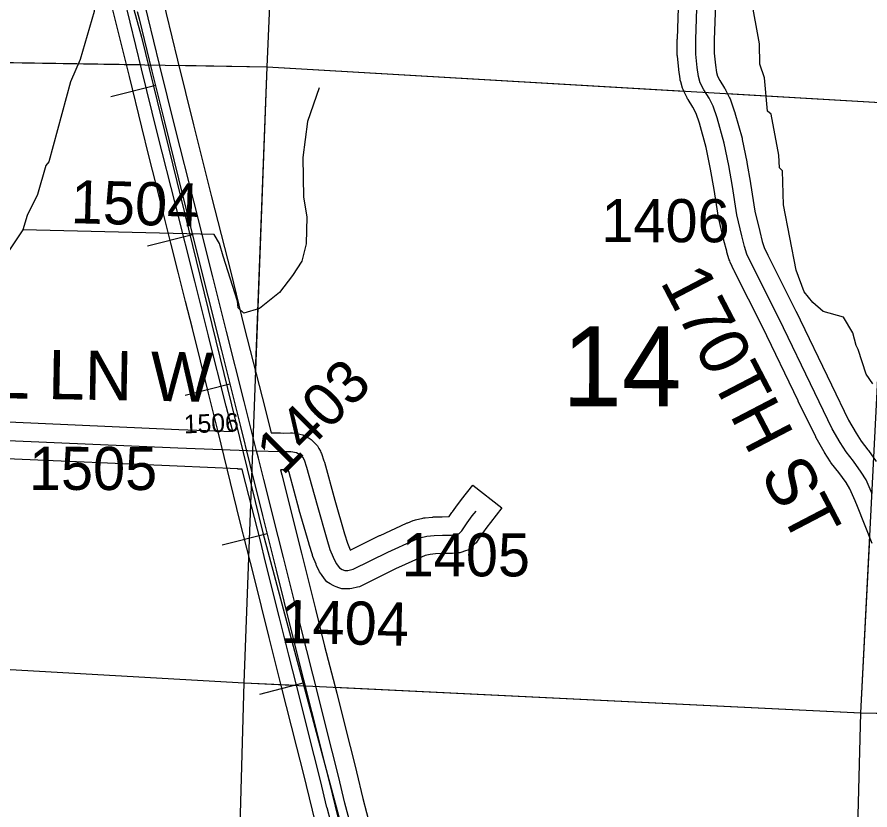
# Model space of a CAD drawing. Extents: x -132.8 to -73.3, y -60 to -26.
# Drawn here: x -123.839 to -122.454, y -35.535 to -34.247 of the extents above; entities that cross this region are included whole.
import ezdxf

# ---------------------------------------------------------------- set-up
doc = ezdxf.new("R2010")
doc.units = 0
for name, color, linetype in [('tdCoHydroRiver', 7, 'Continuous'), ('tdCoRRCL', 7, 'Continuous'), ('tdCoSecRdNmbr', 7, 'Continuous'), ('tdCoSecRdTxt', 7, 'Continuous'), ('tdCoSecRteBand', 7, 'Continuous'), ('tdCoSecRteCL', 7, 'Continuous'), ('tdCoSectLine', 7, 'Continuous'), ('tdCoSectLinePart', 7, 'Continuous'), ('tdCoSectNmbr', 7, 'Continuous'), ('tdCoSurfAsphalt', 7, 'Continuous'), ('tdCoSurfGravel', 7, 'Continuous')]:
    doc.layers.add(name, color=color, linetype=linetype)

msp = doc.modelspace()

# ---------------------------------------------------------------- linework, layer by layer
at = {"layer": 'tdCoHydroRiver'}
for points in [[(-123.5432, -33.9925), (-123.6054, -34.0144), (-123.6513, -34.0194), (-123.7009, -33.9896), (-123.7152, -33.9923), (-123.7297, -34.0029), (-123.7364, -34.0154), (-123.7365, -34.0737), (-123.7209, -34.1373), (-123.7168, -34.1579), (-123.7137, -34.1611), (-123.7143, -34.2384), (-123.7371, -34.3166), (-123.7523, -34.3525), (-123.7876, -34.4824), (-123.7925, -34.4886), (-123.8064, -34.5355), (-123.8232, -34.5697), (-123.8302, -34.5932)], [(-122.4496, -34.8432), (-122.4603, -34.8272), (-122.4734, -34.7874), (-122.4764, -34.781), (-122.4821, -34.7603), (-122.4972, -34.7347), (-122.5301, -34.7259), (-122.5471, -34.7112), (-122.5608, -34.6935), (-122.574, -34.6584), (-122.5948, -34.5522), (-122.5965, -34.4969), (-122.6011, -34.4921), (-122.6021, -34.4715), (-122.6145, -34.4049), (-122.6207, -34.4), (-122.6256, -34.3463), (-122.6329, -34.324), (-122.6335, -34.2909), (-122.6473, -34.2163)], [(-123.3486, -34.3625), (-123.3675, -34.4171), (-123.3755, -34.4753), (-123.3742, -34.54), (-123.3688, -34.5717), (-123.37, -34.6158), (-123.3771, -34.644), (-123.392, -34.6672), (-123.4133, -34.695), (-123.4456, -34.7209), (-123.4711, -34.7281), (-123.4803, -34.7199), (-123.4816, -34.7089)], [(-123.8302, -34.5932), (-123.8516, -34.6257)], [(-123.5047, -34.6356), (-123.5104, -34.615), (-123.5195, -34.6005), (-123.8302, -34.5932)], [(-123.4816, -34.7089), (-123.5047, -34.6356)]]:
    msp.add_lwpolyline(points, dxfattribs=at)
at = {"layer": 'tdCoRRCL'}
for p, q in [((-123.6142, -34.3588), (-123.6871, -34.3767)), ((-123.5546, -34.6012), (-123.6274, -34.6196)), ((-123.4936, -34.8438), (-123.5664, -34.8621)), ((-123.4333, -35.0866), (-123.506, -35.105)), ((-123.3729, -35.3289), (-123.4455, -35.3475))]:
    msp.add_line(p, q, dxfattribs=at)
for points in [[(-124.3175, -31.846), (-124.3316, -32.3374), (-124.3259, -32.4212), (-124.2133, -32.6972), (-124.1764, -32.758), (-124.0445, -33.088), (-124.0165, -33.1629), (-123.761, -33.8321), (-123.637, -34.2801), (-123.4402, -35.085), (-123.1296, -36.2462), (-123.0521, -36.6016), (-122.9839, -37.1918)], [(-123.3548, -35.5558), (-123.3744, -35.4756), (-123.3849, -35.4333), (-123.4105, -35.3329), (-123.4299, -35.255), (-123.4548, -35.1546), (-123.4661, -35.11), (-123.4774, -35.0655), (-123.4976, -34.9832), (-123.5133, -34.9189), (-123.5285, -34.8583), (-123.5547, -34.7535), (-123.5657, -34.7095), (-123.5777, -34.662), (-123.5896, -34.6146), (-123.6016, -34.5669), (-123.6137, -34.5192), (-123.6251, -34.4728), (-123.6365, -34.4264), (-123.6567, -34.3441), (-123.6776, -34.2593), (-123.6901, -34.2089)], [(-123.6442, -34.2385), (-123.6412, -34.2505), (-123.6203, -34.3353), (-123.6001, -34.4176), (-123.5773, -34.5104), (-123.5532, -34.6058), (-123.5294, -34.7007), (-123.5073, -34.7888), (-123.4769, -34.9101), (-123.4612, -34.9744), (-123.441, -35.0567), (-123.4185, -35.1458), (-123.3936, -35.2462), (-123.3742, -35.3241), (-123.3485, -35.4245), (-123.3275, -35.5091), (-123.3094, -35.5849)]]:
    msp.add_lwpolyline(points, dxfattribs=at)
at = {"layer": 'tdCoSecRteBand'}
for points in [[(-122.4506, -35.1026), (-122.4745, -35.0425), (-122.4782, -35.0331), (-122.4867, -35.0134), (-122.493, -35.0036), (-122.505, -34.9869), (-122.5165, -34.9724), (-122.5175, -34.9711), (-122.5183, -34.9698), (-122.5279, -34.9545), (-122.5283, -34.954), (-122.5286, -34.9534), (-122.5414, -34.931), (-122.5419, -34.9301), (-122.5423, -34.9292), (-122.5707, -34.871), (-122.5707, -34.871), (-122.5707, -34.8709), (-122.6286, -34.7508), (-122.6741, -34.6606), (-122.6743, -34.6601), (-122.6745, -34.6597), (-122.6811, -34.6454), (-122.682, -34.6436), (-122.6826, -34.6417), (-122.6865, -34.6291), (-122.6868, -34.6284), (-122.6869, -34.6276), (-122.6914, -34.6104), (-122.6915, -34.6101), (-122.6915, -34.6098), (-122.6997, -34.5753), (-122.6999, -34.5741), (-122.7001, -34.573), (-122.7072, -34.5274), (-122.713, -34.4943), (-122.7201, -34.4592), (-122.7309, -34.42), (-122.7366, -34.4039), (-122.7417, -34.3939), (-122.7495, -34.3815), (-122.7504, -34.3801), (-122.7512, -34.3786), (-122.7566, -34.3675), (-122.7577, -34.3653), (-122.7584, -34.363), (-122.7616, -34.3524), (-122.7623, -34.3501), (-122.7626, -34.3478), (-122.7646, -34.3332), (-122.7646, -34.3327), (-122.7647, -34.3323), (-122.7669, -34.3108), (-122.7671, -34.3093), (-122.7671, -34.3077), (-122.7671, -34.2838), (-122.7671, -34.2833), (-122.767, -34.2828), (-122.7631, -34.1644)], [(-122.7031, -34.1664), (-122.7071, -34.2843), (-122.7071, -34.3062), (-122.705, -34.3256), (-122.7035, -34.3373), (-122.7016, -34.3433), (-122.698, -34.3507), (-122.6903, -34.3629), (-122.6895, -34.3641), (-122.6889, -34.3654), (-122.6822, -34.3784), (-122.6813, -34.3802), (-122.6806, -34.3821), (-122.674, -34.4011), (-122.6736, -34.4021), (-122.6734, -34.4031), (-122.662, -34.4443), (-122.6617, -34.4453), (-122.6615, -34.4463), (-122.6541, -34.4828), (-122.6541, -34.4832), (-122.654, -34.4835), (-122.6481, -34.5173), (-122.648, -34.5176), (-122.648, -34.5179), (-122.641, -34.5626), (-122.6332, -34.5957), (-122.629, -34.6119), (-122.6259, -34.6219), (-122.6203, -34.634), (-122.5749, -34.724), (-122.5748, -34.7243), (-122.5746, -34.7245), (-122.5167, -34.8448), (-122.4888, -34.9021), (-122.4768, -34.9231), (-122.4684, -34.9365), (-122.4575, -34.9503), (-122.4571, -34.9508), (-122.4568, -34.9513), (-122.4439, -34.9691)], [(-123.6066, -34.2032), (-123.579, -34.3173), (-123.5529, -34.4224), (-123.5234, -34.5393), (-123.4923, -34.6618), (-123.4923, -34.6619), (-123.4922, -34.662), (-123.4703, -34.7509), (-123.4415, -34.8645), (-123.4415, -34.8645), (-123.4415, -34.8646), (-123.4268, -34.9226), (-123.4117, -34.9229), (-123.4062, -34.923), (-123.3952, -34.9228), (-123.392, -34.9227), (-123.3888, -34.9233), (-123.3799, -34.9251), (-123.3751, -34.926), (-123.3709, -34.9284), (-123.3652, -34.9316), (-123.3617, -34.9336), (-123.3588, -34.9365), (-123.3546, -34.9407), (-123.3514, -34.9439), (-123.3492, -34.9479), (-123.3468, -34.9526), (-123.3458, -34.9544), (-123.3451, -34.9564), (-123.3409, -34.968), (-123.3405, -34.9691), (-123.3402, -34.9702), (-123.3232, -35.032), (-123.3076, -35.0868), (-123.3029, -35.102), (-123.2986, -35.1127), (-123.2984, -35.1131), (-123.2507, -35.0896), (-123.2503, -35.0894), (-123.2499, -35.0892), (-123.2068, -35.0695), (-123.2058, -35.0691), (-123.2049, -35.0687), (-123.1958, -35.0653), (-123.1939, -35.0646), (-123.192, -35.0641), (-123.1804, -35.0614), (-123.1786, -35.061), (-123.1768, -35.0608), (-123.1652, -35.0596), (-123.1641, -35.0595), (-123.1631, -35.0594), (-123.1492, -35.0589), (-123.149, -35.0589), (-123.1487, -35.0589), (-123.1376, -35.0587), (-123.1332, -35.052), (-123.1328, -35.0515), (-123.1324, -35.0509), (-123.1243, -35.0398), (-123.124, -35.0395), (-123.1237, -35.0391), (-123.1176, -35.0312), (-123.0991, -35.0076), (-123.0518, -35.0445), (-123.0703, -35.0682), (-123.0762, -35.0757), (-123.0836, -35.0859), (-123.0921, -35.0986), (-123.0938, -35.1011), (-123.0959, -35.1032), (-123.1003, -35.1077), (-123.1055, -35.1128), (-123.1125, -35.115), (-123.1172, -35.1165), (-123.1203, -35.1175), (-123.1236, -35.1178), (-123.132, -35.1185), (-123.133, -35.1186), (-123.1341, -35.1187), (-123.1474, -35.1189), (-123.1599, -35.1193), (-123.1686, -35.1203), (-123.1764, -35.1221), (-123.1827, -35.1245), (-123.2246, -35.1436), (-123.2802, -35.171), (-123.2833, -35.1726), (-123.2867, -35.1734), (-123.2954, -35.1754), (-123.2987, -35.1761), (-123.3021, -35.1761), (-123.307, -35.1761), (-123.3121, -35.1761), (-123.317, -35.1744), (-123.3212, -35.1729), (-123.3238, -35.172), (-123.3262, -35.1706), (-123.3309, -35.1679), (-123.3362, -35.1648), (-123.3399, -35.1599), (-123.345, -35.153), (-123.3468, -35.1507), (-123.348, -35.1482), (-123.3529, -35.1381), (-123.3534, -35.1371), (-123.3538, -35.1361), (-123.359, -35.1233), (-123.3594, -35.1221), (-123.3598, -35.1209), (-123.365, -35.1042), (-123.3651, -35.1039), (-123.3652, -35.1036), (-123.381, -35.0483), (-123.381, -35.0482), (-123.381, -35.048), (-123.3977, -34.9873), (-123.3993, -34.9829), (-123.4055, -34.983), (-123.4061, -34.983), (-123.4067, -34.983), (-123.4115, -34.9829), (-123.4095, -34.9909), (-123.4094, -34.991), (-123.4094, -34.991), (-123.386, -35.0835), (-123.386, -35.0837), (-123.3859, -35.0838), (-123.3776, -35.1182), (-123.3549, -35.2089), (-123.3399, -35.269), (-123.3202, -35.3456), (-123.3201, -35.3457), (-123.3201, -35.3458), (-123.3088, -35.3916), (-123.2883, -35.473), (-123.2883, -35.4731), (-123.2883, -35.4732), (-123.2777, -35.5168), (-123.2598, -35.5848)], [(-123.8531, -34.9051), (-123.5768, -34.9171), (-123.4892, -34.9206), (-123.4996, -34.8792), (-123.5285, -34.7656), (-123.5285, -34.7655), (-123.5285, -34.7654), (-123.5505, -34.6765), (-123.5815, -34.554), (-123.5815, -34.554), (-123.5815, -34.554), (-123.6111, -34.4371), (-123.6111, -34.437), (-123.6111, -34.437), (-123.6373, -34.3317), (-123.6373, -34.3316), (-123.6373, -34.3315), (-123.6649, -34.2174)], [(-123.3179, -35.5999), (-123.3358, -35.5318), (-123.3359, -35.5315), (-123.336, -35.5312), (-123.3465, -35.4875), (-123.367, -35.4062), (-123.367, -35.4062), (-123.367, -35.4061), (-123.3783, -35.3604), (-123.398, -35.2838), (-123.398, -35.2837), (-123.3981, -35.2836), (-123.4131, -35.2234), (-123.4358, -35.1327), (-123.4358, -35.1326), (-123.4358, -35.1325), (-123.4442, -35.0981), (-123.4676, -35.0058), (-123.472, -34.9886), (-123.4721, -34.9886), (-123.4738, -34.9818), (-123.4809, -34.9817), (-123.4809, -34.981), (-123.5792, -34.9771), (-123.5793, -34.9771), (-123.5793, -34.9771), (-123.8558, -34.965)]]:
    msp.add_lwpolyline(points, dxfattribs=at)
at = {"layer": 'tdCoSecRteCL'}
for points in [[(-123.4503, -34.9522), (-123.4706, -34.8719), (-123.4994, -34.7582), (-123.5214, -34.6692), (-123.5524, -34.5466), (-123.582, -34.4297), (-123.6082, -34.3244), (-123.6358, -34.2102), (-123.6617, -34.1072), (-123.6713, -34.0684), (-123.6952, -33.9747), (-123.7031, -33.9419), (-123.715, -33.9), (-123.7275, -33.8571), (-123.7406, -33.8204), (-123.7754, -33.7363), (-123.7926, -33.6924), (-123.8252, -33.6093), (-123.8376, -33.5787)], [(-122.4505, -35.0216), (-122.4601, -34.9992), (-122.4683, -34.9866), (-122.4811, -34.9689), (-122.4929, -34.9538), (-122.5025, -34.9385), (-122.5154, -34.9161), (-122.5437, -34.8579), (-122.6017, -34.7376), (-122.6473, -34.647), (-122.6539, -34.6327), (-122.6579, -34.6202), (-122.6623, -34.6029), (-122.6705, -34.5684), (-122.6776, -34.5225), (-122.6835, -34.4887), (-122.6909, -34.4522), (-122.7023, -34.411), (-122.7089, -34.3921), (-122.7156, -34.379), (-122.7242, -34.3654), (-122.7297, -34.3543), (-122.7329, -34.3437), (-122.7348, -34.3292), (-122.7371, -34.3077), (-122.7371, -34.2838), (-122.7331, -34.1654)], [(-124.2863, -34.9079), (-124.2424, -34.8941), (-124.2192, -34.8874), (-124.2081, -34.885), (-124.1967, -34.884), (-124.1829, -34.8859), (-124.1723, -34.8889), (-124.1307, -34.9094), (-124.103, -34.9234), (-124.0917, -34.9271), (-124.0796, -34.9298), (-124.066, -34.9313), (-124.0463, -34.9316), (-123.9886, -34.9303), (-123.9494, -34.9308), (-123.9238, -34.932), (-123.8545, -34.935), (-123.578, -34.9471), (-123.4503, -34.9522)], [(-123.2888, -35.5925), (-123.3068, -35.5242), (-123.3174, -35.4803), (-123.3379, -35.3989), (-123.3492, -35.353), (-123.369, -35.2763), (-123.384, -35.2162), (-123.4067, -35.1254), (-123.4151, -35.0909), (-123.4385, -34.9984), (-123.4474, -34.9639), (-123.4503, -34.9522)], [(-123.4503, -34.9522), (-123.4123, -34.9529), (-123.4061, -34.953), (-123.3945, -34.9528), (-123.3857, -34.9545), (-123.38, -34.9577), (-123.3758, -34.9619), (-123.3733, -34.9666), (-123.3691, -34.9782), (-123.3521, -35.0401), (-123.3363, -35.0953), (-123.3312, -35.1121), (-123.326, -35.1249), (-123.321, -35.135), (-123.3159, -35.1419), (-123.3112, -35.1446), (-123.307, -35.1461), (-123.3021, -35.1461), (-123.2934, -35.1441), (-123.2374, -35.1165), (-123.1943, -35.0968), (-123.1852, -35.0933), (-123.1736, -35.0906), (-123.162, -35.0894), (-123.1482, -35.0889), (-123.1346, -35.0887), (-123.1262, -35.0879), (-123.1215, -35.0864), (-123.1171, -35.082), (-123.1082, -35.0687), (-123.1001, -35.0576), (-123.0939, -35.0497)]]:
    msp.add_lwpolyline(points, dxfattribs=at)
at = {"layer": 'tdCoSectLine'}
for points in [[(-123.4333, -34.328), (-123.3909, -33.358)], [(-124.428, -34.3119), (-123.4333, -34.328)], [(-123.4707, -35.3285), (-123.4333, -34.328)], [(-123.4333, -34.328), (-122.4189, -34.3872)], [(-122.4689, -35.3774), (-122.4189, -34.3872)], [(-124.4493, -35.2728), (-123.4707, -35.3285)], [(-123.4989, -36.3351), (-123.4707, -35.3285)], [(-123.4707, -35.3285), (-122.4689, -35.3774)], [(-122.4951, -36.3785), (-122.4689, -35.3774)], [(-122.4689, -35.3774), (-121.4457, -35.3996)]]:
    msp.add_lwpolyline(points, dxfattribs=at)
at = {"layer": 'tdCoSectLinePart'}
for points in [[(-123.4333, -34.328), (-123.3909, -33.358)], [(-124.428, -34.3119), (-123.6394, -34.3247)], [(-123.5773, -34.3257), (-123.4333, -34.328)], [(-123.4519, -34.8248), (-123.4333, -34.328)], [(-123.4333, -34.328), (-122.7567, -34.3675)], [(-122.6862, -34.3716), (-122.4189, -34.3872)], [(-123.4707, -35.3285), (-123.4599, -35.0386)], [(-122.4689, -35.3774), (-122.4546, -35.0936)], [(-124.4493, -35.2728), (-123.4707, -35.3285)], [(-123.4989, -36.3351), (-123.4707, -35.3285)], [(-123.4707, -35.3285), (-123.3862, -35.3326)], [(-123.3235, -35.3357), (-122.4689, -35.3774)], [(-122.4951, -36.3785), (-122.4689, -35.3774)], [(-122.4689, -35.3774), (-122.3314, -35.3804)]]:
    msp.add_lwpolyline(points, dxfattribs=at)
at = {"layer": 'tdCoSurfAsphalt'}
msp.add_lwpolyline([(-123.2888, -35.5925), (-123.3068, -35.5242), (-123.3174, -35.4803), (-123.3379, -35.3989), (-123.3492, -35.353), (-123.369, -35.2763), (-123.384, -35.2162), (-123.4067, -35.1254), (-123.4151, -35.0909), (-123.4385, -34.9984), (-123.4474, -34.9639), (-123.4503, -34.9522), (-123.4706, -34.8719), (-123.4994, -34.7582), (-123.5214, -34.6692), (-123.5524, -34.5466), (-123.582, -34.4297), (-123.6082, -34.3244), (-123.6358, -34.2102)], dxfattribs=at)
at = {"layer": 'tdCoSurfGravel'}
msp.add_line((-123.4503, -34.9522), (-123.4123, -34.9529), dxfattribs=at)
for points in [[(-122.4505, -35.0216), (-122.4601, -34.9992), (-122.4683, -34.9866), (-122.4811, -34.9689), (-122.4929, -34.9538), (-122.5025, -34.9385), (-122.5154, -34.9161), (-122.5437, -34.8579), (-122.6017, -34.7376), (-122.6473, -34.647), (-122.6539, -34.6327), (-122.6579, -34.6202), (-122.6623, -34.6029), (-122.6705, -34.5684), (-122.6776, -34.5225), (-122.6835, -34.4887), (-122.6909, -34.4522), (-122.7023, -34.411), (-122.7089, -34.3921), (-122.7156, -34.379), (-122.7242, -34.3654), (-122.7297, -34.3543), (-122.7329, -34.3437), (-122.7348, -34.3292), (-122.7371, -34.3077), (-122.7371, -34.2838), (-122.7331, -34.1654)], [(-123.9238, -34.932), (-123.8545, -34.935), (-123.578, -34.9471), (-123.4503, -34.9522)], [(-123.4123, -34.9529), (-123.4061, -34.953), (-123.3945, -34.9528), (-123.3857, -34.9545), (-123.38, -34.9577), (-123.3758, -34.9619), (-123.3733, -34.9666), (-123.3691, -34.9782), (-123.3521, -35.0401), (-123.3363, -35.0953), (-123.3312, -35.1121), (-123.326, -35.1249), (-123.321, -35.135), (-123.3159, -35.1419), (-123.3112, -35.1446), (-123.307, -35.1461), (-123.3021, -35.1461), (-123.2934, -35.1441), (-123.2374, -35.1165), (-123.1943, -35.0968), (-123.1852, -35.0933), (-123.1736, -35.0906), (-123.162, -35.0894), (-123.1482, -35.0889), (-123.1346, -35.0887), (-123.1262, -35.0879), (-123.1215, -35.0864), (-123.1171, -35.082), (-123.1082, -35.0687), (-123.1001, -35.0576), (-123.0939, -35.0497)]]:
    msp.add_lwpolyline(points, dxfattribs=at)

# ---------------------------------------------------------------- texts
at = {"layer": 'tdCoSecRdNmbr'}
for s, height, rotation, p in [('1504', 0.07, 358.3745, (-123.7527, -34.582)), ('1406', 0.07, 359.9081, (-122.8904, -34.6129)), ('1403', 0.07, 44.9073, (-123.4079, -34.9933)), ('1506', 0.03, 2.1512, (-123.568, -34.9237)), ('1505', 0.07, 359.9072, (-123.8201, -35.0153)), ('1405', 0.07, 359.9076, (-123.2146, -35.1556)), ('1404', 0.07, 358.6909, (-123.4121, -35.2638))]:
    msp.add_text(s, height=height, rotation=rotation, dxfattribs=at).set_placement(p)
at = {"layer": 'tdCoSecRdTxt'}
for s, rotation, p in [('170TH ST', 297.5514, (-122.7956, -34.6772)), ('TEAL LN W', 358.995, (-124.0868, -34.8626))]:
    msp.add_text(s, height=0.08, rotation=rotation, dxfattribs=at).set_placement(p)
at = {"layer": 'tdCoSectNmbr'}
msp.add_text('14', height=0.13, rotation=359.9077, dxfattribs=at).set_placement((-122.954, -34.8794))

doc.saveas('drawing.dxf')
